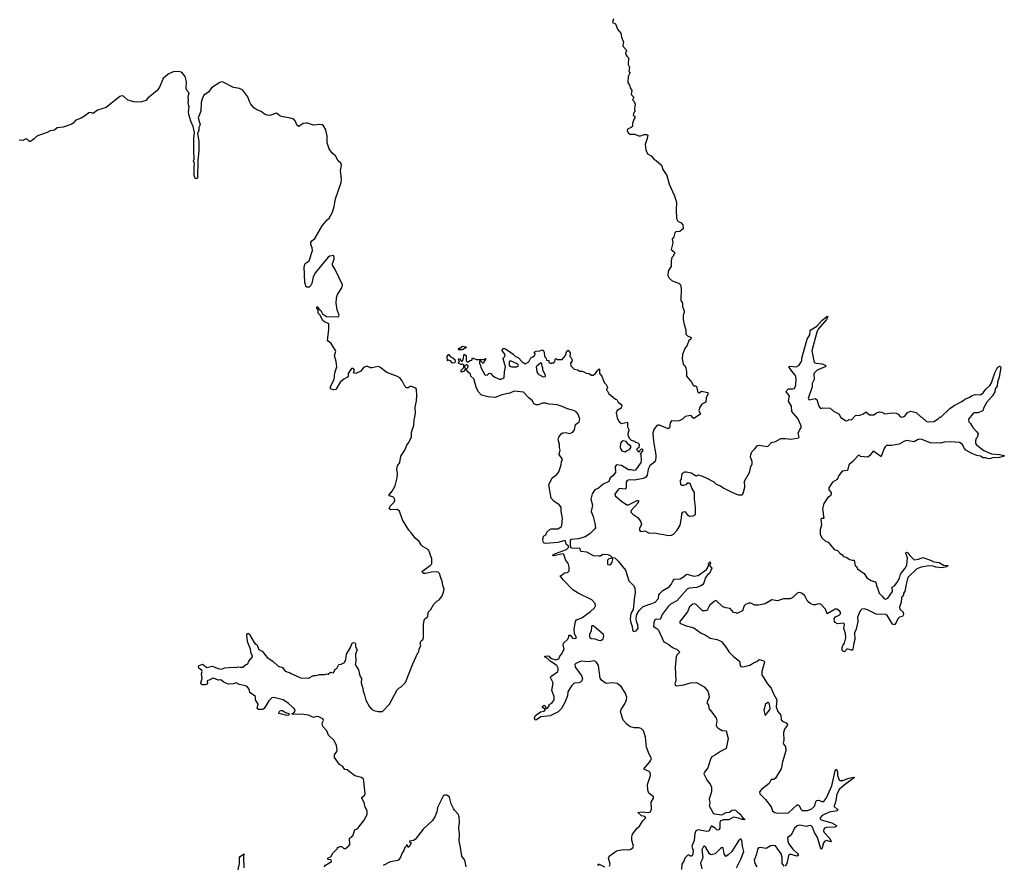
# Model space of a CAD drawing. Extents: x 2494118 to 2687960, y 757339 to 915227.
# Tile 306 of 364: x 2650880 to 2662322, y 852914 to 862736. Entities that reach past the tile are written whole.
import ezdxf

# ---------------------------------------------------------------- set-up
doc = ezdxf.new("R2010")
doc.units = 0

msp = doc.modelspace()

# ---------------------------------------------------------------- linework, layer by layer
at = {"layer": '0CON20XD'}
for points in [[(2657782, 862745), (2657770, 862705), (2657805, 862690), (2657828, 862625), (2657865, 862580), (2657873, 862535), (2657897, 862475), (2657890, 862445), (2657892, 862425), (2657928, 862385), (2657930, 862365), (2657920, 862355), (2657923, 862333), (2657934, 862314), (2657957, 862295), (2657953, 862215), (2657968, 862185), (2657960, 862135), (2657970, 862125), (2657970, 862115), (2657952, 862075), (2657948, 862005), (2657967, 861977), (2657974, 861944), (2657992, 861912), (2657988, 861868), (2658016, 861836), (2658000, 861805), (2658020, 861785), (2658032, 861755), (2658023, 861707), (2658030, 861675), (2658013, 861647), (2658010, 861625), (2658030, 861615), (2658030, 861595), (2658020, 861585), (2658000, 861535), (2658000, 861495), (2657987, 861483), (2657944, 861466), (2657938, 861445), (2657955, 861420), (2657975, 861408), (2658025, 861408), (2658077, 861387), (2658095, 861388), (2658137, 861403), (2658163, 861403), (2658178, 861395), (2658171, 861355), (2658149, 861285), (2658157, 861225), (2658177, 861177), (2658218, 861155), (2658252, 861112), (2658275, 861102), (2658337, 861045), (2658356, 860995), (2658400, 860925), (2658426, 860825), (2658487, 860697), (2658513, 860615), (2658508, 860525), (2658512, 860425), (2658527, 860397), (2658566, 860376), (2658588, 860355), (2658590, 860305), (2658550, 860275), (2658507, 860273), (2658495, 860262), (2658481, 860215), (2658464, 860185), (2658471, 860145), (2658464, 860115)], [(2653542, 854965), (2653525, 854992), (2653505, 855000), (2653430, 855015), (2653395, 855032), (2653365, 855022), (2653305, 855017), (2653258, 855038), (2653218, 855068), (2653185, 855064), (2653133, 855087), (2653115, 855082), (2653095, 855068), (2653065, 855060), (2653060, 855055), (2653062, 855035), (2653050, 855015), (2653035, 855008), (2653005, 855008), (2652994, 855014), (2652984, 855035), (2653000, 855085), (2652993, 855137), (2653002, 855165), (2652995, 855178), (2652962, 855202), (2652958, 855225), (2652964, 855236), (2653005, 855250), (2653055, 855212), (2653115, 855228), (2653185, 855199), (2653225, 855190), (2653265, 855207), (2653365, 855216), (2653395, 855213), (2653415, 855220), (2653445, 855214), (2653475, 855217), (2653505, 855242), (2653530, 855255), (2653542, 855285), (2653586, 855334), (2653587, 855347), (2653569, 855375), (2653563, 855425), (2653533, 855503), (2653524, 855545), (2653521, 855599), (2653535, 855610), (2653552, 855595), (2653605, 855500), (2653622, 855482), (2653635, 855480), (2653661, 855421), (2653699, 855399), (2653757, 855327), (2653820, 855285), (2653885, 855228), (2653935, 855210), (2653965, 855170), (2654025, 855150), (2654035, 855140), (2654145, 855090), (2654235, 855088), (2654295, 855118), (2654325, 855118), (2654365, 855128), (2654425, 855128), (2654445, 855138), (2654465, 855132), (2654493, 855157), (2654525, 855150), (2654545, 855190), (2654565, 855200), (2654590, 855245), (2654615, 855248), (2654655, 855271), (2654672, 855305), (2654676, 855365), (2654723, 855445), (2654742, 855495), (2654765, 855502), (2654777, 855497), (2654782, 855485), (2654783, 855453), (2654800, 855415), (2654784, 855365), (2654786, 855286), (2654780, 855245), (2654819, 855185), (2654832, 855115), (2654852, 855085), (2654848, 855035), (2654868, 854968), (2654871, 854935), (2654888, 854895), (2654903, 854833), (2654947, 854755), (2654968, 854728), (2654995, 854711), (2655045, 854701), (2655095, 854702), (2655178, 854785), (2655210, 854845), (2655265, 854952), (2655285, 854972), (2655315, 854988), (2655365, 855038), (2655447, 855255), (2655505, 855380), (2655520, 855395), (2655522, 855425), (2655542, 855465), (2655534, 855494), (2655537, 855505), (2655545, 855520), (2655566, 855535), (2655574, 855555), (2655573, 855715), (2655586, 855774), (2655624, 855805), (2655626, 855854), (2655657, 855885), (2655692, 855945), (2655728, 855982), (2655755, 855999), (2655786, 856035), (2655807, 856085), (2655813, 856125), (2655798, 856165), (2655791, 856215), (2655773, 856253), (2655759, 856305), (2655745, 856317), (2655725, 856324), (2655665, 856320), (2655597, 856303), (2655575, 856305), (2655560, 856315), (2655559, 856325), (2655564, 856335), (2655595, 856357), (2655652, 856395), (2655669, 856415), (2655669, 856475), (2655635, 856569), (2655619, 856585), (2655565, 856615), (2655545, 856636), (2655524, 856675), (2655476, 856715), (2655435, 856773), (2655401, 856805), (2655328, 856925), (2655295, 857028), (2655268, 857048), (2655195, 857042), (2655173, 857055), (2655185, 857084), (2655230, 857130), (2655239, 857155), (2655237, 857175), (2655218, 857195), (2655175, 857204), (2655172, 857215), (2655210, 857260), (2655245, 857320), (2655268, 857415), (2655270, 857465), (2655262, 857515), (2655269, 857555), (2655296, 857594), (2655311, 857665), (2655354, 857735), (2655378, 857795), (2655400, 857820), (2655432, 857885), (2655434, 857945), (2655459, 858025), (2655464, 858085), (2655480, 858165), (2655477, 858235), (2655493, 858307), (2655497, 858365), (2655493, 858443), (2655482, 858455), (2655435, 858476), (2655416, 858474), (2655395, 858459), (2655375, 858461), (2655355, 858480), (2655325, 858541), (2655296, 858576), (2655271, 858591), (2655145, 858638), (2655065, 858698), (2655045, 858707), (2654975, 858691), (2654955, 858693), (2654925, 858708), (2654905, 858706), (2654875, 858695), (2654845, 858652), (2654785, 858625), (2654761, 858635), (2654769, 858665), (2654765, 858677), (2654755, 858686), (2654735, 858686), (2654698, 858625), (2654697, 858595), (2654691, 858585), (2654645, 858561), (2654606, 858525), (2654555, 858440), (2654525, 858437), (2654500, 858445), (2654490, 858455), (2654496, 858485), (2654534, 858556), (2654543, 858635), (2654564, 858705), (2654559, 858765), (2654537, 858835), (2654554, 858885), (2654552, 858895), (2654500, 858975), (2654465, 859002), (2654458, 859015), (2654473, 859133), (2654473, 859203), (2654423, 859225), (2654402, 859242), (2654368, 859308), (2654348, 859328), (2654350, 859365), (2654332, 859385), (2654335, 859400), (2654345, 859400), (2654362, 859372), (2654378, 859358), (2654398, 859318), (2654445, 859288), (2654586, 859284), (2654591, 859305), (2654570, 859365), (2654558, 859445), (2654560, 859505), (2654574, 859544), (2654625, 859620), (2654633, 859655), (2654545, 859835), (2654514, 859885), (2654516, 859905), (2654536, 859956), (2654536, 859976), (2654525, 859997), (2654485, 859991), (2654465, 859976), (2654319, 859801), (2654292, 859748), (2654275, 859670), (2654265, 859650), (2654245, 859630), (2654218, 859628), (2654210, 859635), (2654193, 859685), (2654186, 859865), (2654197, 859905), (2654244, 859936), (2654282, 860055), (2654280, 860085), (2654262, 860125), (2654263, 860147), (2654274, 860166), (2654310, 860195), (2654395, 860342), (2654455, 860410), (2654475, 860430), (2654515, 860500), (2654534, 860565), (2654549, 860655), (2654615, 860845), (2654619, 860885), (2654609, 860985), (2654619, 861045), (2654611, 861071), (2654580, 861095), (2654551, 861155), (2654511, 861185), (2654476, 861236), (2654454, 861305), (2654452, 861385), (2654439, 861455), (2654412, 861505), (2654394, 861515), (2654365, 861519), (2654295, 861510), (2654225, 861534), (2654205, 861535), (2654175, 861529), (2654125, 861496), (2654105, 861507), (2654082, 861562), (2654065, 861580), (2654025, 861593), (2653922, 861612), (2653905, 861619), (2653865, 861650), (2653788, 861625), (2653755, 861627), (2653725, 861639), (2653685, 861669), (2653635, 861688), (2653602, 861712), (2653568, 861755), (2653549, 861785), (2653530, 861840), (2653475, 861916), (2653435, 861935), (2653365, 861949), (2653245, 862011), (2653225, 862014), (2653205, 862008), (2653110, 861945), (2653074, 861895), (2653021, 861859), (2653000, 861815), (2652989, 861775), (2652984, 861675), (2652953, 861597), (2652976, 861515), (2652960, 861485), (2652961, 861449), (2652948, 861415), (2652962, 861325), (2652961, 861211), (2652952, 861105), (2652948, 860905), (2652940, 860890), (2652925, 860888), (2652909, 860925), (2652906, 861034), (2652911, 861065), (2652901, 861095), (2652908, 861115), (2652902, 861215), (2652904, 861355), (2652911, 861425), (2652897, 861497), (2652868, 861558), (2652846, 861636), (2652841, 861665), (2652850, 861725), (2652844, 861734), (2652837, 861775), (2652842, 861795), (2652838, 861845), (2652850, 861885), (2652825, 861908), (2652814, 861935), (2652819, 862015), (2652804, 862075), (2652773, 862115), (2652755, 862128), (2652725, 862136), (2652665, 862129), (2652606, 862104), (2652548, 862052), (2652506, 861954), (2652477, 861915), (2652370, 861825), (2652345, 861796), (2652295, 861783), (2652245, 861778), (2652205, 861781), (2652135, 861803), (2652085, 861848), (2652065, 861850), (2652045, 861844), (2651885, 861716), (2651784, 861686), (2651735, 861648), (2651705, 861660), (2651685, 861656), (2651635, 861614), (2651595, 861592), (2651525, 861567), (2651517, 861545), (2651485, 861522), (2651385, 861487), (2651315, 861480), (2651285, 861453), (2651234, 861446), (2651200, 861425), (2651098, 861392), (2651075, 861380), (2651049, 861351), (2651007, 861323), (2650993, 861323), (2650965, 861350), (2650945, 861350), (2650918, 861332), (2650872, 861338)], [(2658464, 860115), (2658450, 860065), (2658490, 860035), (2658490, 860015), (2658480, 860005), (2658480, 859995), (2658460, 859975), (2658450, 859935), (2658450, 859875), (2658418, 859815), (2658412, 859765), (2658428, 859735), (2658464, 859704), (2658540, 859675), (2658558, 859655), (2658567, 859615), (2658562, 859475), (2658582, 859445), (2658582, 859405), (2658602, 859355), (2658602, 859335), (2658590, 859305), (2658592, 859255), (2658602, 859195), (2658622, 859132), (2658620, 859095), (2658622, 859085), (2658642, 859065), (2658682, 859045), (2658680, 859025), (2658655, 859010), (2658638, 858955), (2658610, 858915), (2658583, 858847), (2658580, 858795), (2658590, 858735), (2658609, 858719), (2658621, 858691), (2658631, 858645), (2658630, 858595), (2658687, 858527), (2658705, 858492), (2658715, 858484), (2658735, 858484), (2658747, 858477), (2658761, 858405), (2658775, 858400), (2658805, 858420), (2658879, 858405), (2658878, 858385), (2658859, 858345), (2658855, 858292), (2658808, 858272), (2658785, 858234), (2658771, 858195), (2658793, 858155), (2658715, 858104), (2658701, 858111), (2658685, 858138), (2658656, 858136), (2658615, 858126), (2658584, 858096), (2658545, 858078), (2658525, 858073), (2658455, 858076), (2658441, 858055), (2658430, 857995), (2658415, 857982), (2658315, 858028), (2658295, 858028), (2658281, 858019), (2658251, 857975), (2658238, 857932), (2658244, 857835), (2658271, 857681), (2658272, 857645), (2658264, 857605), (2658202, 857555), (2658183, 857515), (2658172, 857445), (2658151, 857419), (2658125, 857405), (2658025, 857389), (2657965, 857391), (2657939, 857385), (2657928, 857365), (2657927, 857293), (2657915, 857283), (2657855, 857289), (2657837, 857283), (2657796, 857225), (2657799, 857205), (2657872, 857142), (2657935, 857101), (2657955, 857101), (2658055, 857152), (2658073, 857153), (2658066, 857125), (2657988, 857035), (2657984, 857015), (2658004, 856994), (2658064, 856955), (2658100, 856905), (2658107, 856875), (2658084, 856826), (2658084, 856805), (2658090, 856795), (2658105, 856791), (2658145, 856797), (2658195, 856770), (2658263, 856777), (2658312, 856762), (2658366, 856756), (2658415, 856743), (2658455, 856747), (2658480, 856760), (2658520, 856805), (2658554, 856866), (2658571, 856945), (2658574, 856995), (2658588, 857015), (2658605, 857022), (2658615, 857020), (2658635, 856990), (2658665, 856968), (2658707, 856973), (2658728, 856985), (2658732, 856995), (2658732, 857075), (2658723, 857165), (2658724, 857245), (2658692, 857295), (2658675, 857342), (2658655, 857353), (2658638, 857352), (2658620, 857335), (2658595, 857324), (2658575, 857324), (2658563, 857335), (2658558, 857382), (2658572, 857398), (2658574, 857445), (2658582, 857468), (2658610, 857485), (2658625, 857486), (2658682, 857472), (2658735, 857440), (2658745, 857438), (2658765, 857450), (2658815, 857433), (2658865, 857412), (2658945, 857366), (2658975, 857339), (2659025, 857322), (2659063, 857293), (2659155, 857248), (2659230, 857215), (2659275, 857216), (2659288, 857232), (2659306, 857305), (2659304, 857375), (2659360, 857475), (2659378, 857545), (2659393, 857575), (2659392, 857605), (2659372, 857655), (2659376, 857685), (2659389, 857715), (2659425, 857750), (2659455, 857791), (2659474, 857794), (2659565, 857777), (2659582, 857785), (2659616, 857824), (2659665, 857837), (2659725, 857870), (2659775, 857871), (2659845, 857863), (2659932, 857878), (2659940, 857885), (2659928, 857935), (2659946, 857974), (2659963, 857995), (2659963, 858017), (2659922, 858105), (2659853, 858185), (2659848, 858245), (2659814, 858305), (2659826, 858365), (2659789, 858415), (2659795, 858430), (2659815, 858447), (2659865, 858447), (2659885, 858453), (2659899, 858491), (2659903, 858565), (2659897, 858605), (2659853, 858653), (2659818, 858705), (2659835, 858712), (2659905, 858704), (2659938, 858725), (2659971, 858775), (2659969, 858805), (2660032, 859025), (2660063, 859075), (2660067, 859123), (2660073, 859135), (2660143, 859176), (2660204, 859245), (2660255, 859286), (2660265, 859292), (2660272, 859285), (2660256, 859255), (2660160, 859140), (2660142, 859108), (2660085, 858890), (2660114, 858754), (2660135, 858746), (2660205, 858739), (2660242, 858725), (2660253, 858715), (2660242, 858705), (2660148, 858665), (2660115, 858636), (2660110, 858625), (2660114, 858555), (2660090, 858510), (2660088, 858472), (2660044, 858334), (2660055, 858320), (2660125, 858334), (2660142, 858325), (2660153, 858297), (2660168, 858245), (2660185, 858220), (2660215, 858227), (2660300, 858225), (2660337, 858187), (2660398, 858158), (2660424, 858114), (2660485, 858078), (2660505, 858082), (2660515, 858092), (2660545, 858090), (2660595, 858137), (2660645, 858142), (2660685, 858159), (2660715, 858180), (2660755, 858146), (2660805, 858148), (2660839, 858171), (2660875, 858180), (2660898, 858178), (2660935, 858158), (2661025, 858170), (2661065, 858166), (2661088, 858155), (2661115, 858122), (2661135, 858120), (2661165, 858132), (2661198, 858175), (2661235, 858188), (2661298, 858175), (2661354, 858124), (2661365, 858120), (2661417, 858067), (2661445, 858064), (2661505, 858070), (2661555, 858100), (2661575, 858120), (2661585, 858120), (2661691, 858219), (2661740, 858255), (2661836, 858304), (2661865, 858328), (2661915, 858348), (2661942, 858368), (2661982, 858382), (2662045, 858378), (2662075, 858402), (2662108, 858445), (2662154, 858486), (2662174, 858516), (2662212, 858635), (2662245, 858697), (2662265, 858713), (2662273, 858713), (2662283, 858695), (2662262, 858585), (2662242, 858525), (2662239, 858481), (2662215, 858447), (2662214, 858415), (2662184, 858365), (2662121, 858295), (2662082, 858225), (2662078, 858202), (2662068, 858192), (2662019, 858171), (2661975, 858169), (2661955, 858159), (2661908, 858095), (2661910, 858065), (2661930, 858045), (2661955, 858000), (2662005, 857950), (2662018, 857925), (2662007, 857883), (2661995, 857870), (2661987, 857843), (2661989, 857815), (2662004, 857795), (2662083, 857733), (2662175, 857692), (2662267, 857687), (2662322, 857675), (2662320, 857665), (2662265, 857652), (2662190, 857645), (2662145, 857636), (2662105, 857648), (2662075, 857648), (2662045, 857667), (2662004, 857674), (2661945, 857697), (2661876, 857736), (2661858, 857755), (2661833, 857805), (2661800, 857825), (2661695, 857833), (2661622, 857828), (2661585, 857816), (2661535, 857821), (2661473, 857817), (2661365, 857858), (2661335, 857862), (2661313, 857857), (2661275, 857834), (2661185, 857848), (2661154, 857836), (2661102, 857805), (2661015, 857789), (2660955, 857790), (2660936, 857774), (2660925, 857756), (2660895, 857673), (2660886, 857664), (2660805, 857719), (2660795, 857720), (2660761, 857675), (2660735, 857656), (2660653, 857663), (2660635, 857678), (2660625, 857672), (2660563, 857603), (2660516, 857564), (2660499, 857501), (2660437, 857493), (2660399, 857441), (2660380, 857395), (2660326, 857364), (2660285, 857300), (2660284, 857275), (2660311, 857245), (2660312, 857225), (2660303, 857207), (2660272, 857185), (2660227, 857115), (2660208, 857055), (2660227, 856943), (2660198, 856942), (2660190, 856935), (2660197, 856865), (2660183, 856813), (2660182, 856755), (2660204, 856714), (2660245, 856677), (2660276, 856666), (2660345, 856580), (2660385, 856570), (2660414, 856534), (2660434, 856524), (2660455, 856500), (2660485, 856492), (2660526, 856466), (2660555, 856458), (2660578, 856458), (2660591, 856391), (2660603, 856383), (2660618, 856358), (2660692, 856302), (2660725, 856253), (2660775, 856220), (2660820, 856205), (2660832, 856192), (2660838, 856155), (2660848, 856135), (2660870, 856075), (2660908, 856035), (2660921, 856011), (2660945, 856004), (2660970, 856015), (2661024, 856095), (2661020, 856145), (2661045, 856159), (2661075, 856194), (2661105, 856247), (2661116, 856295), (2661170, 856365), (2661189, 856401), (2661197, 856485), (2661177, 856535), (2661178, 856545), (2661185, 856550), (2661202, 856545), (2661224, 856514), (2661275, 856463), (2661325, 856468), (2661375, 856488), (2661465, 856459), (2661505, 856439), (2661565, 856429), (2661615, 856401), (2661670, 856395), (2661660, 856385), (2661635, 856377), (2661595, 856370), (2661525, 856378), (2661495, 856390), (2661445, 856392), (2661355, 856375), (2661305, 856358), (2661200, 856255), (2661182, 856178), (2661166, 856094), (2661150, 856075), (2661150, 856055), (2661129, 856025), (2661123, 855965), (2661104, 855915), (2661110, 855890), (2661147, 855855), (2661150, 855825), (2661138, 855805), (2661105, 855794), (2661084, 855776), (2661065, 855733), (2661045, 855707), (2661025, 855713), (2660965, 855810), (2660945, 855825), (2660835, 855830), (2660732, 855882), (2660695, 855891), (2660665, 855889), (2660649, 855871), (2660617, 855795), (2660619, 855745), (2660600, 855655), (2660581, 855615), (2660586, 855535), (2660573, 855495), (2660563, 855425), (2660556, 855414), (2660545, 855411), (2660495, 855428), (2660465, 855392), (2660444, 855404), (2660438, 855415), (2660440, 855445), (2660451, 855475), (2660467, 855495), (2660480, 855555), (2660476, 855605), (2660456, 855665), (2660460, 855690)], [(2655985, 858900), (2655980, 858905), (2655985, 858920), (2655995, 858920), (2656025, 858942), (2656070, 858935), (2656065, 858920), (2656055, 858920), (2656025, 858902), (2655985, 858900)], [(2657735, 852902), (2657743, 852925), (2657723, 852995), (2657732, 853018), (2657815, 853081), (2657895, 853099), (2657945, 853095), (2657975, 853099), (2658005, 853115), (2658013, 853135), (2657993, 853207), (2657994, 853246), (2658002, 853275), (2658055, 853344), (2658082, 853368), (2658121, 853429), (2658156, 853465), (2658145, 853482), (2658105, 853488), (2658062, 853525), (2658106, 853534), (2658185, 853528), (2658210, 853535), (2658221, 853565), (2658219, 853645), (2658247, 853695), (2658245, 853707), (2658190, 853750), (2658178, 853788), (2658176, 853854), (2658211, 853955), (2658205, 853992), (2658195, 854002), (2658140, 854025), (2658132, 854035), (2658203, 854117), (2658216, 854135), (2658221, 854155), (2658195, 854203), (2658164, 854285), (2658153, 854403), (2658142, 854442), (2658129, 854475), (2658101, 854501), (2658075, 854511), (2658022, 854512), (2657975, 854523), (2657935, 854554), (2657895, 854598), (2657863, 854697), (2657869, 854725), (2657912, 854788), (2657931, 854835), (2657934, 854865), (2657917, 854917), (2657870, 854990), (2657825, 855027), (2657767, 855033), (2657695, 855024), (2657645, 855059), (2657627, 855087), (2657605, 855235), (2657585, 855275), (2657555, 855289), (2657485, 855278), (2657405, 855283), (2657342, 855258), (2657333, 855245), (2657335, 855215), (2657410, 855120), (2657421, 855085), (2657414, 855056), (2657398, 855042), (2657377, 855033), (2657325, 855031), (2657291, 854999), (2657252, 854928), (2657245, 854882), (2657215, 854803), (2657176, 854734), (2657138, 854695), (2657045, 854650), (2656935, 854639), (2656885, 854604), (2656871, 854601), (2656863, 854625), (2656876, 854654), (2656934, 854696), (2656975, 854703), (2656990, 854725), (2656962, 854742), (2656952, 854758), (2656975, 854772), (2656988, 854765), (2657000, 854735), (2657015, 854738), (2657032, 854765), (2657035, 854780), (2657065, 854798), (2657091, 854835), (2657091, 854875), (2657063, 854945), (2657079, 855035), (2657050, 855095), (2657054, 855106), (2657129, 855161), (2657136, 855175), (2657136, 855205), (2657121, 855235), (2657044, 855285), (2657014, 855314), (2656985, 855330), (2656980, 855335), (2656985, 855342), (2657025, 855346), (2657050, 855320), (2657112, 855302), (2657145, 855310), (2657156, 855344), (2657178, 855365), (2657207, 855425), (2657197, 855475), (2657201, 855495), (2657246, 855535), (2657260, 855565), (2657262, 855588), (2657278, 855585), (2657305, 855551), (2657335, 855548), (2657350, 855555), (2657326, 855605), (2657324, 855655), (2657341, 855745), (2657351, 855765), (2657411, 855789), (2657515, 855861), (2657560, 855905), (2657572, 855928), (2657567, 855955), (2657529, 855999), (2657371, 856075), (2657307, 856115), (2657195, 856230), (2657160, 856275), (2657171, 856279), (2657211, 856309), (2657246, 856315), (2657265, 856334), (2657267, 856375), (2657254, 856425), (2657226, 856456), (2657205, 856523), (2657195, 856531), (2657085, 856509), (2657073, 856515), (2657107, 856535), (2657235, 856582), (2657259, 856605), (2657259, 856619), (2657231, 856645), (2657223, 856683), (2657205, 856684), (2657135, 856663), (2656995, 856650), (2656976, 856655), (2656968, 856665), (2656960, 856695), (2656968, 856735), (2656996, 856754), (2657007, 856785), (2657045, 856817), (2657055, 856821), (2657135, 856821), (2657174, 856846), (2657180, 856860), (2657190, 856945), (2657174, 857024), (2657171, 857075), (2657150, 857100), (2657086, 857145), (2657055, 857180), (2657031, 857335), (2657069, 857415), (2657121, 857455), (2657144, 857485), (2657173, 857565), (2657177, 857605), (2657188, 857622), (2657186, 857635), (2657151, 857685), (2657161, 857735), (2657153, 857765), (2657154, 857805), (2657138, 857855), (2657144, 857886), (2657174, 857926), (2657193, 857937), (2657225, 857941), (2657275, 857929), (2657307, 857943), (2657328, 857972), (2657341, 858035), (2657381, 858065), (2657391, 858095), (2657371, 858155), (2657344, 858184), (2657305, 858202), (2657248, 858215), (2657185, 858242), (2657125, 858261), (2657035, 858269), (2656992, 858282), (2656955, 858280), (2656905, 858262), (2656883, 858263), (2656855, 858274), (2656839, 858309), (2656795, 858342), (2656735, 858410), (2656625, 858423), (2656575, 858397), (2656483, 858377), (2656405, 858348), (2656325, 858355), (2656248, 858375), (2656210, 858415), (2656190, 858455), (2656158, 858565), (2656122, 858595), (2656118, 858618), (2656091, 858641), (2656070, 858675), (2656088, 858695), (2656092, 858715), (2656075, 858727), (2656052, 858718), (2656050, 858695), (2656060, 858685), (2656060, 858675), (2656039, 858651), (2656015, 858640), (2656010, 858645), (2656012, 858665), (2656040, 858695), (2656040, 858725), (2656025, 858740), (2656018, 858732), (2656005, 858730), (2655980, 858745), (2655980, 858755), (2655990, 858765), (2655983, 858773), (2655980, 858795), (2655990, 858795), (2656015, 858770), (2656030, 858775), (2656045, 858850), (2656070, 858835), (2656068, 858775), (2656085, 858758), (2656115, 858777), (2656135, 858780), (2656142, 858808), (2656185, 858790), (2656235, 858788), (2656272, 858788), (2656295, 858800), (2656298, 858795), (2656267, 858743), (2656238, 858768), (2656222, 858768), (2656222, 858745), (2656235, 858720), (2656238, 858695), (2656285, 858610), (2656312, 858608), (2656335, 858630), (2656355, 858628), (2656374, 858604), (2656402, 858582), (2656455, 858560), (2656475, 858560), (2656510, 858575), (2656513, 858647), (2656527, 858705), (2656500, 858795), (2656500, 858805), (2656517, 858823), (2656520, 858845), (2656488, 858895), (2656494, 858916), (2656514, 858916), (2656536, 858905), (2656615, 858851), (2656642, 858825), (2656674, 858814), (2656720, 858760), (2656755, 858738), (2656798, 858762), (2656822, 858808), (2656845, 858820), (2656865, 858840), (2656870, 858855), (2656860, 858875), (2656883, 858887), (2656925, 858888), (2656945, 858898), (2656965, 858898), (2656977, 858875), (2656980, 858825), (2656998, 858805), (2657002, 858782), (2657028, 858778), (2657030, 858755), (2657058, 858742), (2657065, 858750), (2657088, 858752), (2657100, 858765), (2657102, 858788), (2657115, 858800), (2657125, 858790), (2657185, 858790), (2657222, 858835), (2657238, 858885), (2657255, 858897), (2657276, 858866), (2657273, 858823), (2657292, 858805), (2657302, 858775), (2657282, 858745), (2657286, 858716), (2657325, 858677), (2657365, 858667), (2657385, 858653), (2657415, 858652)], [(2655908, 858748), (2655885, 858772), (2655865, 858780), (2655852, 858772), (2655848, 858825), (2655862, 858848), (2655868, 858848), (2655884, 858824), (2655915, 858810), (2655935, 858790), (2655940, 858775), (2655935, 858752), (2655908, 858748)], [(2656655, 858702), (2656675, 858720), (2656670, 858735), (2656585, 858772), (2656570, 858765), (2656568, 858725), (2656575, 858712), (2656595, 858702), (2656655, 858702)], [(2656965, 858588), (2656985, 858590), (2656990, 858595), (2656988, 858615), (2656958, 858665), (2656958, 858695), (2656950, 858705), (2656947, 858737), (2656935, 858750), (2656882, 858705), (2656889, 858645), (2656900, 858625), (2656915, 858613), (2656965, 858588)], [(2657415, 858652), (2657437, 858647), (2657465, 858630), (2657495, 858628), (2657525, 858608), (2657545, 858608), (2657573, 858625), (2657595, 858662), (2657615, 858680), (2657620, 858675), (2657618, 858625), (2657644, 858594), (2657672, 858522), (2657695, 858500), (2657708, 858475), (2657710, 858455), (2657700, 858445), (2657700, 858435), (2657708, 858428), (2657725, 858390), (2657755, 858372), (2657805, 858330), (2657820, 858325), (2657834, 858294), (2657865, 858272), (2657878, 858255), (2657868, 858225), (2657824, 858196), (2657812, 858168), (2657822, 858112), (2657838, 858078), (2657850, 858060), (2657875, 858046), (2657945, 858060), (2657942, 858005), (2657960, 857975), (2657960, 857955), (2657953, 857947), (2657948, 857915), (2657962, 857875), (2657985, 857852), (2658025, 857840), (2658035, 857830), (2658065, 857820), (2658080, 857805), (2658077, 857763), (2658065, 857760), (2658050, 857745), (2658060, 857735), (2658062, 857722), (2658085, 857720), (2658090, 857735), (2658105, 857750), (2658117, 857747), (2658117, 857725), (2658090, 857695), (2658097, 857685), (2658101, 857615), (2658097, 857593), (2658037, 857505), (2658015, 857499), (2657985, 857508), (2657955, 857508), (2657875, 857556), (2657815, 857566), (2657801, 857545), (2657805, 857475), (2657775, 857438), (2657744, 857416), (2657725, 857370), (2657661, 857339), (2657605, 857293), (2657565, 857274), (2657532, 857228), (2657519, 857165), (2657538, 857095), (2657521, 857025), (2657546, 856965), (2657565, 856888), (2657570, 856835), (2657565, 856821), (2657506, 856765), (2657451, 856729), (2657375, 856704), (2657285, 856699), (2657279, 856685), (2657278, 856618), (2657286, 856605), (2657305, 856597), (2657382, 856602), (2657390, 856595), (2657392, 856572), (2657402, 856562), (2657468, 856555), (2657545, 856514), (2657612, 856508), (2657630, 856510), (2657655, 856526), (2657715, 856522), (2657745, 856510), (2657765, 856490), (2657795, 856487), (2657835, 856446), (2657922, 856342), (2657958, 856218), (2658012, 856162), (2658028, 856135), (2658033, 856075), (2658023, 856035), (2658009, 855885), (2657982, 855838), (2657974, 855775), (2657977, 855745), (2657996, 855686), (2658003, 855645), (2658015, 855630), (2658045, 855636), (2658068, 855665), (2658065, 855705), (2658047, 855745), (2658043, 855785), (2658052, 855825), (2658079, 855875), (2658125, 855921), (2658227, 855953), (2658265, 855970), (2658305, 856014), (2658309, 856055), (2658319, 856071), (2658355, 856106), (2658429, 856150), (2658452, 856175), (2658468, 856205), (2658485, 856239), (2658557, 856243), (2658595, 856265), (2658625, 856291), (2658635, 856294), (2658715, 856271), (2658765, 856281), (2658862, 856348), (2658890, 856395), (2658885, 856420), (2658905, 856440), (2658910, 856425), (2658898, 856395), (2658922, 856365), (2658897, 856305), (2658878, 856292), (2658849, 856255), (2658829, 856195), (2658815, 856172), (2658795, 856158), (2658749, 856141), (2658659, 856131), (2658635, 856123), (2658515, 855986), (2658443, 855945), (2658415, 855920), (2658348, 855825), (2658325, 855770), (2658275, 855771), (2658261, 855765), (2658250, 855735), (2658247, 855687), (2658285, 855664), (2658305, 855644), (2658365, 855511), (2658425, 855478), (2658465, 855444), (2658519, 855419), (2658546, 855395), (2658545, 855382), (2658516, 855354), (2658508, 855335), (2658498, 855215), (2658504, 855056), (2658494, 855025), (2658503, 855003), (2658515, 854998), (2658599, 855011), (2658674, 855034), (2658745, 855036), (2658836, 854985), (2658879, 854935), (2658889, 854895), (2658891, 854865), (2658865, 854800), (2658884, 854774), (2658893, 854725), (2658905, 854718), (2658974, 854624), (2658982, 854592), (2658975, 854545), (2658979, 854525), (2658999, 854505), (2659045, 854481), (2659089, 854475), (2659114, 854385), (2659090, 854270), (2659023, 854237), (2658965, 854195), (2658925, 854174), (2658907, 854145), (2658879, 854045), (2658837, 853995), (2658832, 853975), (2658866, 853905), (2658910, 853850), (2658921, 853821), (2658921, 853765), (2658894, 853685), (2658900, 853635), (2658894, 853605), (2658940, 853520), (2658955, 853512), (2659041, 853499), (2659089, 853525), (2659128, 853532), (2659155, 853554), (2659185, 853558), (2659198, 853555), (2659220, 853530), (2659245, 853516), (2659280, 853470), (2659312, 853445), (2659276, 853444), (2659232, 853462), (2659175, 853473), (2659120, 853440), (2659055, 853442), (2659022, 853425), (2659016, 853405), (2659018, 853345), (2659004, 853324), (2658985, 853323), (2658965, 853342), (2658925, 853368), (2658915, 853368), (2658892, 853315), (2658885, 853310), (2658865, 853308), (2658765, 853326), (2658736, 853314), (2658726, 853284), (2658720, 853200), (2658693, 853135), (2658707, 853083), (2658704, 853046), (2658695, 853023), (2658685, 853018), (2658675, 853018), (2658665, 853030), (2658645, 853031), (2658609, 852995), (2658598, 852962), (2658574, 852925), (2658571, 852865)], [(2657915, 857718), (2657937, 857733), (2657967, 857743), (2657982, 857765), (2657983, 857783), (2657955, 857803), (2657927, 857837), (2657895, 857844), (2657875, 857834), (2657862, 857818), (2657859, 857765), (2657866, 857746), (2657879, 857729), (2657915, 857718)], [(2657735, 856404), (2657754, 856416), (2657764, 856435), (2657772, 856465), (2657765, 856480), (2657725, 856472), (2657712, 856458), (2657710, 856415), (2657716, 856406), (2657735, 856404)], [(2660460, 855690), (2660466, 855715), (2660455, 855727), (2660385, 855720), (2660355, 855732), (2660348, 855745), (2660347, 855775), (2660362, 855798), (2660405, 855818), (2660417, 855835), (2660418, 855855), (2660409, 855869), (2660375, 855888), (2660355, 855887), (2660263, 855833), (2660245, 855890), (2660190, 855945), (2660165, 855950), (2660125, 855938), (2660105, 855938), (2660066, 855956), (2660035, 855982), (2660004, 856045), (2659975, 856070), (2659945, 856082), (2659915, 856074), (2659865, 856026), (2659835, 856008), (2659755, 856010), (2659685, 855986), (2659622, 855998), (2659545, 855950), (2659465, 855936), (2659425, 855937), (2659375, 855957), (2659355, 855958), (2659315, 855942), (2659301, 855929), (2659279, 855871), (2659215, 855840), (2659207, 855847), (2659175, 855850), (2659135, 855898), (2659085, 855903), (2659050, 855915), (2658975, 855988), (2658955, 855983), (2658895, 855931), (2658874, 855885), (2658866, 855874), (2658848, 855868), (2658815, 855868), (2658743, 855943), (2658725, 855950), (2658704, 855945), (2658665, 855915), (2658642, 855858), (2658552, 855745), (2658553, 855725), (2658624, 855694), (2658713, 855673), (2658799, 855610), (2658845, 855590), (2658905, 855552), (2658985, 855536), (2659037, 855515), (2659091, 855445), (2659121, 855395), (2659175, 855339), (2659244, 855285), (2659251, 855235), (2659262, 855222), (2659285, 855219), (2659365, 855239), (2659415, 855270), (2659445, 855281), (2659475, 855304), (2659527, 855287), (2659534, 855275), (2659503, 855164), (2659505, 855125), (2659565, 855026), (2659613, 854973), (2659639, 854905), (2659679, 854835), (2659672, 854755), (2659692, 854702), (2659727, 854657), (2659730, 854605), (2659753, 854583), (2659794, 854565), (2659801, 854545), (2659792, 854525), (2659767, 854495), (2659756, 854455), (2659762, 854365), (2659753, 854335), (2659760, 854315), (2659778, 854295), (2659783, 854245), (2659744, 854115), (2659728, 854035), (2659663, 853927), (2659645, 853912), (2659615, 853910), (2659588, 853862), (2659505, 853798), (2659477, 853765), (2659482, 853745), (2659547, 853677), (2659612, 853592), (2659629, 853545), (2659655, 853527), (2659685, 853521), (2659815, 853523), (2659915, 853614), (2659925, 853617), (2659939, 853609), (2659956, 853566), (2659975, 853551), (2660035, 853549), (2660085, 853568), (2660122, 853605), (2660132, 853655), (2660142, 853668), (2660165, 853672), (2660215, 853651), (2660234, 853665), (2660255, 853699), (2660319, 853835), (2660355, 854012), (2660365, 854032), (2660375, 854022), (2660383, 853995), (2660385, 853955), (2660395, 853926), (2660405, 853904), (2660415, 853897), (2660445, 853898), (2660515, 853927), (2660568, 853938), (2660580, 853935), (2660462, 853845), (2660402, 853795), (2660375, 853735), (2660359, 853645), (2660344, 853605), (2660347, 853595), (2660379, 853565), (2660386, 853555), (2660382, 853548), (2660289, 853531), (2660205, 853492), (2660183, 853465), (2660183, 853455), (2660195, 853443), (2660318, 853408), (2660372, 853375), (2660370, 853365), (2660353, 853357), (2660255, 853352), (2660234, 853346), (2660224, 853335), (2660222, 853315), (2660230, 853295), (2660296, 853225), (2660309, 853191), (2660305, 853186), (2660255, 853203), (2660235, 853195), (2660221, 853175), (2660205, 853116), (2660195, 853101), (2660189, 853105), (2660153, 853235), (2660118, 853295), (2660094, 853355), (2660075, 853376), (2660047, 853373), (2660025, 853365), (2659945, 853378), (2659915, 853372), (2659883, 853345), (2659845, 853264), (2659804, 853236), (2659806, 853195), (2659816, 853165), (2659865, 853100), (2659914, 853055), (2659928, 853035), (2659928, 853022), (2659912, 853018), (2659845, 853040), (2659825, 853040), (2659814, 853026), (2659795, 852935), (2659775, 852902)], [(2657635, 855524), (2657659, 855545), (2657668, 855575), (2657663, 855595), (2657555, 855689), (2657545, 855696), (2657530, 855695), (2657524, 855686), (2657523, 855637), (2657502, 855595), (2657502, 855562), (2657520, 855550), (2657565, 855544), (2657605, 855528), (2657635, 855524)], [(2654420, 852895), (2654434, 852916), (2654502, 852958), (2654498, 852978), (2654465, 852980), (2654460, 852985), (2654462, 852998), (2654500, 853015), (2654515, 853050), (2654570, 853105), (2654575, 853120), (2654585, 853120), (2654595, 853130), (2654625, 853130), (2654645, 853110), (2654665, 853110), (2654705, 853138), (2654717, 853155), (2654713, 853227), (2654735, 853240), (2654756, 853264), (2654775, 853330), (2654795, 853332), (2654813, 853347), (2654884, 853436), (2654918, 853505), (2654917, 853547), (2654895, 853590), (2654882, 853642), (2654857, 853695), (2654858, 853705), (2654886, 853724), (2654893, 853745), (2654881, 853891), (2654874, 853915), (2654852, 853932), (2654775, 853953), (2654685, 854022), (2654660, 854025), (2654632, 854065), (2654598, 854085), (2654540, 854165), (2654538, 854195), (2654567, 854235), (2654570, 854255), (2654560, 854305), (2654534, 854364), (2654468, 854425), (2654450, 854475), (2654401, 854525), (2654394, 854565), (2654409, 854595), (2654404, 854615), (2654355, 854639), (2654335, 854641), (2654295, 854631), (2654238, 854658), (2654155, 854671), (2654050, 854665), (2654048, 854675), (2654066, 854684), (2654079, 854701), (2654080, 854715), (2654070, 854735), (2654003, 854793), (2653940, 854835), (2653835, 854862), (2653812, 854858), (2653777, 854825), (2653722, 854735), (2653703, 854723), (2653655, 854722), (2653640, 854735), (2653652, 854785), (2653622, 854835), (2653620, 854875), (2653555, 854920), (2653552, 854945), (2653542, 854965)], [(2659545, 854652), (2659593, 854717), (2659600, 854735), (2659594, 854785), (2659585, 854801), (2659575, 854804), (2659548, 854785), (2659529, 854715), (2659545, 854652)], [(2653985, 854654), (2653890, 854675), (2653892, 854685), (2653905, 854708), (2653917, 854713), (2653935, 854710), (2653968, 854688), (2654008, 854675), (2654012, 854665), (2654005, 854658), (2653985, 854654)], [(2656067, 852897), (2656053, 852973), (2656018, 853018), (2656004, 853125), (2655987, 853195), (2655990, 853275), (2655984, 853345), (2655993, 853415), (2655989, 853475), (2655975, 853507), (2655933, 853553), (2655922, 853572), (2655896, 853626), (2655874, 853705), (2655845, 853727), (2655815, 853730), (2655806, 853724), (2655737, 853585), (2655727, 853535), (2655708, 853485), (2655678, 853435), (2655568, 853335), (2655475, 853212), (2655455, 853202), (2655410, 853195), (2655412, 853182), (2655430, 853175), (2655415, 853140), (2655395, 853120), (2655390, 853145), (2655375, 853150), (2655370, 853135), (2655355, 853122), (2655343, 853087), (2655323, 853057), (2655310, 853015), (2655285, 852977), (2655275, 852970), (2655185, 852952), (2655105, 852910)], [(2659211, 852885), (2659261, 852985), (2659296, 853075), (2659279, 853135), (2659272, 853202), (2659265, 853217), (2659255, 853216), (2659235, 853196), (2659157, 853073), (2659115, 853034), (2659085, 853016), (2659065, 853045), (2659055, 853117), (2659045, 853119), (2659025, 853110), (2658962, 853048), (2658915, 853034), (2658898, 853045), (2658855, 853119), (2658835, 853134), (2658825, 853130), (2658807, 853095), (2658818, 853005), (2658807, 852975), (2658791, 852941), (2658809, 852871)], [(2653419, 852861), (2653433, 852935), (2653436, 853005), (2653443, 853017), (2653485, 853048), (2653480, 853005), (2653485, 852885)], [(2659765, 852903), (2659739, 852935), (2659740, 853005), (2659728, 853048), (2659665, 853140), (2659636, 853144), (2659605, 853138), (2659555, 853110), (2659485, 853119), (2659465, 853115), (2659453, 853097), (2659439, 853031), (2659417, 852975), (2659425, 852935), (2659445, 852895)], [(2657605, 852909), (2657604, 852926), (2657615, 852926), (2657675, 852894)]]:
    msp.add_lwpolyline(points, dxfattribs=at)

doc.saveas('drawing.dxf')
